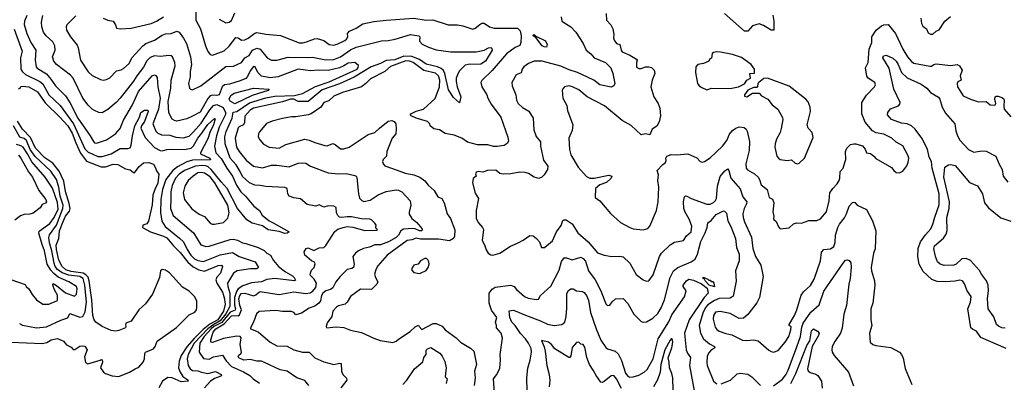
# Model space of a CAD drawing. Extents: x 1552033 to 1694788, y 811965 to 917215.
# Tile 290 of 632: x 1605464 to 1614307, y 891305 to 894558. Entities that reach past the tile are written whole.
import ezdxf

# ---------------------------------------------------------------- set-up
doc = ezdxf.new("R2010")
doc.units = 0

msp = doc.modelspace()

# ---------------------------------------------------------------- linework, layer by layer
at = {"layer": '0CON20XD'}
for points in [[(1607047.5, 894675), (1607045.6, 894555), (1607087.5, 894475), (1607132.1, 894325), (1607155, 894272), (1607175, 894247.1), (1607195, 894240.8), (1607301.3, 894278.7), (1607345, 894320), (1607405, 894397.8), (1607425, 894395.6), (1607455, 894375.5), (1607485, 894378.5), (1607517.4, 894392.6), (1607575, 894436.2), (1607595, 894443.3), (1607675, 894428), (1607807.6, 894417.6), (1607975, 894352.2), (1608008.1, 894351.9), (1608040.3, 894360.3), (1608112.7, 894387.3), (1608135, 894389.1), (1608195, 894371.4), (1608245, 894334.4), (1608281.3, 894331.3), (1608315, 894337.8), (1608385, 894371.2), (1608400.6, 894385), (1608410, 894405), (1608406.9, 894435), (1608425, 894454.6), (1608486.5, 894483.5), (1608545, 894521.9), (1608645, 894542.7), (1608755, 894554.6), (1609005, 894572.8), (1609115, 894555.3), (1609175, 894557.6), (1609312.7, 894512.7), (1609395, 894511.2), (1609443.4, 894503.4), (1609535, 894474.3), (1609555, 894481.1), (1609596.2, 894513.8), (1609615, 894526.8), (1609635, 894527.1), (1609685, 894494), (1609725, 894483.4), (1609935, 894483.3), (1609958.3, 894458.3), (1609968.9, 894415), (1609964.9, 894355.1), (1609955, 894327.9), (1609915, 894308.2), (1609835, 894252.5), (1609707.9, 894102.1), (1609615, 894013.8), (1609604.5, 893995), (1609615.6, 893955), (1609660.8, 893885), (1609667.5, 893855), (1609699.8, 893799.8), (1609785, 893682.5), (1609848.8, 893505), (1609853, 893467), (1609841.7, 893448.3), (1609815, 893430), (1609751.2, 893421.2)], [(1607255, 894564), (1607315, 894530), (1607345, 894537.1), (1607365, 894550.9), (1607395, 894619.2)], [(1610732.5, 894615), (1610735.6, 894555.6), (1610773, 894513), (1610790, 894475), (1610801.4, 894425), (1610797.1, 894395), (1610804.3, 894375), (1610824.5, 894344.5), (1610855.5, 894335), (1610865.4, 894285), (1610875, 894269.5), (1610945, 894241.5), (1611003.8, 894205), (1611010, 894195), (1611003.3, 894175), (1611005, 894131.2), (1611025, 894121.9), (1611045, 894121.4), (1611084.3, 894135.7), (1611115.7, 894135.7), (1611138.3, 894128.3), (1611163.8, 894105), (1611167.5, 894075), (1611145.7, 894015), (1611134, 893955), (1611159.2, 893865), (1611200, 893805), (1611214, 893765), (1611219.2, 893695), (1611207.8, 893642.2), (1611185.5, 893604.5), (1611143.8, 893575), (1611125, 893526.7), (1611085, 893533.8), (1611045, 893526.7), (1610955, 893608), (1610875, 893653.3), (1610716.2, 893786.2), (1610562, 893865), (1610485, 893927.8), (1610430, 893955), (1610395, 893964.3), (1610357.5, 893955), (1610341.2, 893938.8), (1610336.2, 893925), (1610342, 893855), (1610378.8, 893788.8), (1610384.2, 893745), (1610433.6, 893613.6), (1610426, 893565), (1610397.5, 893495), (1610400.8, 893395), (1610414.4, 893345), (1610479.5, 893235), (1610555, 893151.2), (1610585.5, 893135.5), (1610622.5, 893135), (1610755, 893162.9), (1610782.5, 893155), (1610777.1, 893135), (1610735, 893097.8), (1610675, 893077.5), (1610635.7, 893045), (1610633, 892963), (1610675, 892933.8), (1610770.2, 892820.2), (1610859.1, 892739.1), (1610945, 892692.5), (1610975, 892682.5), (1611065, 892674.2)], [(1612228.2, 894598.2), (1612238.2, 894545), (1612236.7, 894463.3), (1612215, 894465.7), (1612145, 894506.2), (1612105, 894520), (1612046.9, 894503.1), (1612005, 894454.6), (1611975, 894456.6), (1611795, 894615.3)], [(1605527.2, 894595), (1605505.9, 894545), (1605504.7, 894515), (1605527.8, 894435), (1605564.2, 894354.2), (1605609.4, 894285), (1605603.1, 894195), (1605611.5, 894135), (1605622, 894122), (1605705, 894071.3), (1605745, 894026.2), (1605785, 893965.5), (1605875.2, 893875.2), (1605915.5, 893815.5), (1605985.2, 893675), (1606096.9, 893516.9), (1606125.7, 893465), (1606136.2, 893455), (1606155, 893450.9), (1606245, 893479.6), (1606325, 893535.5), (1606366.7, 893583.3), (1606395, 893657.1), (1606475.9, 893794.1), (1606530, 893915), (1606655, 894054.3), (1606675, 894064.3), (1606688.3, 894058.3), (1606698.3, 894038.3), (1606704.8, 893955), (1606724.8, 893854.8), (1606712.2, 893755), (1606660.5, 893625), (1606687.7, 893557.7), (1606705, 893540), (1606736.4, 893526.4), (1606811.9, 893521.9), (1606865, 893504.7), (1606931.1, 893498.9), (1606985, 893512.7), (1607025, 893551.1), (1607095, 893630.7), (1607171.6, 893748.4), (1607205, 893788.5), (1607235, 893797), (1607291.3, 893771.3), (1607312.2, 893725), (1607313.7, 893706.3), (1607257, 893595), (1607230.3, 893515), (1607213.3, 893425), (1607224.4, 893365), (1607273.8, 893313.8), (1607323.8, 893225), (1607375.6, 893155), (1607410.8, 893075), (1607450.4, 893015), (1607492.3, 892975), (1607567.5, 892885), (1607618, 892845), (1607640.6, 892805), (1607704.1, 892754.1), (1607741.8, 892735), (1607883.3, 892655), (1607866.8, 892643.2), (1607845, 892641.2), (1607795, 892656.5), (1607695, 892674), (1607645, 892709.3), (1607552.2, 892732.2), (1607505, 892763.1), (1607421.5, 892865), (1607326.6, 893045), (1607272.5, 893102.5), (1607185, 893214.8), (1607157.4, 893237.4), (1607135, 893246.2), (1607105, 893250.3), (1607044.5, 893245), (1606943.5, 893205), (1606895, 893172.7), (1606862.3, 893135), (1606835, 893071.4), (1606821.6, 893015), (1606820.2, 892949.8), (1606818.6, 892865), (1606841.2, 892801.2), (1607023.8, 892645), (1607089.5, 892539.5), (1607134.6, 892524.6), (1607165, 892527.3), (1607355, 892586.6), (1607385, 892589.1), (1607419.7, 892579.7), (1607465, 892555.8), (1607495, 892551.2), (1607605, 892513.8), (1607658.6, 892488.6), (1607682.5, 892465), (1607715.3, 892445.3), (1607745, 892397.3), (1607790, 892345), (1607852.7, 892295), (1607915, 892260.4), (1607928.5, 892245), (1607940, 892220), (1607933.6, 892216.4), (1607756.8, 892236.8), (1607685, 892227.5), (1607635, 892205.8), (1607545, 892198.5), (1607469.4, 892170.6), (1607425, 892142.4), (1607410.4, 892119.6), (1607393.6, 892065), (1607394.4, 891995.6), (1607402.2, 891965), (1607398.6, 891951.4), (1607355, 891935.3), (1607278.2, 891841.8), (1607208.6, 891805), (1607184.5, 891785), (1607121.8, 891715), (1607081.5, 891655), (1607074.8, 891574.8), (1607115, 891518), (1607165, 891513.2), (1607206.2, 891533.8), (1607285, 891548.9), (1607317.5, 891497.5), (1607365, 891445.8), (1607475, 891398.1), (1607532.2, 891365)], [(1608061.2, 891275), (1608025, 891322), (1607952, 891345), (1607865, 891404.5), (1607805, 891417.5), (1607662.5, 891482.5), (1607635.9, 891494.1), (1607595, 891494.3), (1607535, 891510), (1607476.9, 891503.1), (1607430.8, 891525), (1607426, 891535), (1607430, 891545), (1607453.3, 891565), (1607456.2, 891575), (1607444.1, 891645), (1607454.6, 891705), (1607445, 891716.3), (1607415, 891718), (1607295, 891697.1), (1607195, 891661.4), (1607180, 891665), (1607181.4, 891685), (1607201.3, 891755), (1607225.5, 891785), (1607300.4, 891829.6), (1607365, 891901.2), (1607385, 891905.7), (1607425, 891900.8), (1607438.5, 891911.5), (1607455.2, 891955), (1607441.8, 891995), (1607432.1, 892055), (1607440.3, 892085), (1607455, 892102.5), (1607485, 892105.6), (1607565, 892081.8), (1607585, 892088.3), (1607605, 892108.8), (1607625, 892118.5), (1607735, 892100.6), (1607795, 892091.6), (1607925, 892116.5), (1608035, 892101.3), (1608072.4, 892107.6), (1608092.2, 892117.8), (1608122.4, 892155), (1608128.5, 892195), (1608110.3, 892230.3), (1608075, 892263.3), (1608074.3, 892275), (1608085, 892311.2), (1608110, 892335), (1608118, 892368), (1608113, 892383), (1608085, 892394.2), (1608025, 892446.2), (1608019.2, 892475), (1608035.8, 892504.2), (1608055, 892510.6), (1608105, 892488.9), (1608155, 892511.1), (1608195, 892513.3), (1608215, 892531.2), (1608293.4, 892656.6), (1608322.1, 892677.9), (1608368.8, 892695), (1608405, 892702.5), (1608455, 892697.5), (1608565, 892665.5), (1608675, 892670), (1608677.5, 892675), (1608667.5, 892677.5), (1608663.8, 892693.8), (1608665.5, 892715), (1608653.1, 892733.1), (1608625, 892761.4), (1608607.9, 892767.9), (1608535, 892771.2), (1608445, 892789.7), (1608405, 892791), (1608355, 892783.2), (1608337.6, 892787.6), (1608321.7, 892801.7), (1608309.1, 892825), (1608305, 892873.3), (1608285, 892885.8), (1608235, 892887.5), (1608195, 892877.5), (1608155, 892897.5), (1608124, 892886), (1608045, 892898.8), (1607985, 892950), (1607925, 892958.8), (1607885.7, 892975.7), (1607872.5, 892995), (1607865, 893042.5), (1607845, 893054), (1607675, 893061.2), (1607625, 893072.1), (1607575, 893073.8), (1607527.5, 893095), (1607465, 893150), (1607445.5, 893195.5), (1607407.4, 893255), (1607355, 893316), (1607310, 893445), (1607306.3, 893506.3), (1607320, 893555), (1607372, 893675), (1607380.8, 893729.2), (1607415, 893735.6), (1607527.4, 893812.6), (1607675, 893857.8), (1607755, 893871.5), (1607931, 893879), (1608003.2, 893896.8), (1608119.6, 893960.4), (1608245, 894001.6), (1608494.4, 894115), (1608505, 894130.8), (1608506.2, 894146.2), (1608475, 894174.7), (1608415, 894167.3), (1608375, 894145.7), (1608335, 894125.3), (1608235, 894103.1), (1608145, 894106.5), (1608075, 894099.3), (1607965, 894114.6), (1607785, 894046.8), (1607715, 894036.8), (1607635, 894052.3), (1607602.7, 894085), (1607579.2, 894135), (1607565, 894139.2), (1607535, 894099.6), (1607511.5, 894048.5), (1607495, 894032.2), (1607445, 894009.5), (1607348.6, 893981.4), (1607305, 893974.7), (1607283.6, 893955), (1607255, 893883.1), (1607235, 893877.3), (1607195, 893881.7), (1607175.5, 893874.5), (1607155, 893851.8), (1607085, 893728.9), (1607016.5, 893693.5), (1606965, 893667.5), (1606875, 893648.5), (1606853.3, 893653.3), (1606835, 893666.7), (1606803.6, 893723.6), (1606796.2, 893825), (1606820.4, 893945), (1606825.6, 894015), (1606861.1, 894145), (1606858.8, 894175), (1606836.9, 894225), (1606825, 894234.3), (1606806.4, 894236.4), (1606725, 894229.6), (1606675, 894235.4), (1606635, 894220), (1606605, 894190), (1606576.9, 894133.1), (1606515.4, 894055), (1606485, 894005.5), (1606367.7, 893855), (1606329.6, 893815), (1606255, 893751.8), (1606205, 893723.5), (1606175, 893724.4), (1606134.5, 893744.5), (1606115.4, 893755.4), (1606080.5, 893790.5), (1606032.2, 893855), (1605944.2, 894034.2), (1605920.5, 894060.5), (1605795, 894155.8), (1605771.9, 894185), (1605760, 894225), (1605781.5, 894285), (1605780.4, 894325), (1605761.2, 894361.2), (1605700.5, 894415), (1605676.4, 894445), (1605662.9, 894492.9), (1605659.5, 894535), (1605673.2, 894596.8)], [(1605967.8, 894592.2), (1605887.3, 894512.7), (1605880.8, 894495), (1605885.8, 894465), (1605920.6, 894405), (1605979.1, 894329.1), (1605990, 894305), (1606010.6, 894195), (1606080.5, 894090.5), (1606116.4, 894056.4), (1606190.9, 894020.9), (1606215, 894016), (1606245, 894020.8), (1606272.4, 894037.6), (1606335, 894100.8), (1606375, 894109.2), (1606395, 894120.8), (1606447.1, 894165), (1606471.1, 894215), (1606569.5, 894325), (1606595.8, 894345), (1606675, 894375.3), (1606745, 894420.5), (1606775, 894430.5), (1606825, 894435.6), (1606876.5, 894456.5), (1606895, 894445.7), (1606935, 894392.9), (1606963.4, 894343.4), (1606997.9, 894225), (1607007.5, 894155), (1606996.2, 894095), (1606994.4, 894045), (1606979.5, 893985), (1606988.9, 893945), (1606998, 893935), (1607015, 893930.4), (1607091.1, 893965), (1607315, 894137.3), (1607385, 894142.1), (1607455, 894174.7), (1607485.3, 894214.7), (1607525, 894238.1), (1607555.6, 894284.4), (1607595, 894303.5), (1607624.3, 894294.3), (1607688.1, 894215), (1607725, 894196.5), (1607775, 894194.5), (1607875, 894222.5), (1608050.3, 894220.3), (1608095, 894222.2), (1608215, 894198.4), (1608285, 894200.7), (1608345, 894226.3), (1608435, 894287.7), (1608485, 894310.7), (1608715, 894369.6), (1608775, 894371.3), (1608836.7, 894383.3), (1608974.5, 894425.5), (1609050.4, 894415), (1609058.3, 894405), (1609056.2, 894365), (1609078.3, 894338.3), (1609135, 894310.7), (1609205, 894288.7), (1609335, 894268.9), (1609565, 894268.9), (1609595, 894276.2)], [(1606215, 894571.8), (1606255, 894554.4), (1606304.1, 894544.1), (1606325, 894512.5), (1606335, 894482.5), (1606365, 894476), (1606465, 894483.1), (1606645, 894523.5), (1606692.5, 894545), (1606755, 894584.5)], [(1610326, 894585), (1610333.3, 894545), (1610414.3, 894495), (1610457.7, 894447.7), (1610524.3, 894345), (1610553.1, 894285), (1610592.6, 894252.6), (1610624.3, 894215), (1610725.7, 894175.7), (1610772.3, 894125), (1610792.3, 894075), (1610808.1, 893985), (1610800, 893965), (1610775, 893954.2), (1610675, 893973.8), (1610619.4, 894015), (1610564, 894044), (1610475, 894085.3), (1610399.3, 894109.3), (1610325, 894140), (1610156.2, 894186.2), (1610085, 894185.3), (1610033.9, 894166.1), (1609991.9, 894135), (1609977.5, 894115), (1609969.1, 894080.9), (1609924.3, 894065), (1609885.7, 893995), (1609888.1, 893965), (1609920, 893885), (1609927.1, 893835), (1609941.9, 893805), (1609979.5, 893769.5), (1610036.3, 893736.3), (1610075.5, 893675.5), (1610080.6, 893570.6), (1610101.7, 893511.7), (1610142.4, 893462.4), (1610142.9, 893425), (1610168, 893298), (1610208.6, 893245), (1610204.4, 893215), (1610175, 893165.8), (1610155, 893144.2), (1610125.7, 893134.3), (1610083.8, 893145), (1610035, 893177.1), (1610005, 893188.1), (1609955, 893190), (1609875, 893174.4), (1609805, 893171.9), (1609775, 893177.5), (1609739.3, 893209.3), (1609665.6, 893205.6), (1609625, 893190.8), (1609585, 893195.8), (1609565, 893190), (1609556.7, 893175), (1609562.5, 893155), (1609537.5, 893132.5), (1609530.6, 893095), (1609555, 893003.3), (1609585.7, 892955), (1609562.9, 892845), (1609564.4, 892775), (1609584.3, 892735), (1609621.4, 892695), (1609630.8, 892675), (1609616.8, 892576.8), (1609637.9, 892537.9), (1609652.5, 892492.5), (1609672.2, 892462.2), (1609695, 892447.5), (1609715, 892445.6), (1609775, 892464), (1609873.6, 892526.4), (1609935, 892552), (1609985, 892581.2), (1610045, 892622.5), (1610075, 892620), (1610106.1, 892596.1), (1610133.3, 892565), (1610150, 892515), (1610177.5, 892515), (1610249.2, 892575), (1610286, 892655), (1610328, 892712), (1610342.7, 892757.3), (1610355, 892763.8), (1610371.7, 892761.7), (1610425, 892725.8), (1610477.5, 892645), (1610568.6, 892565), (1610655, 892468), (1610715, 892446), (1610782.7, 892432.7), (1610855, 892437.1), (1610885, 892431.4), (1610943, 892373), (1611000.8, 892270.8), (1611064.5, 892224.5), (1611095, 892211.2), (1611115, 892216.2), (1611155, 892268.8), (1611211.9, 892435), (1611227.4, 892462.6), (1611305, 892536.9), (1611345, 892562), (1611425, 892578), (1611451.7, 892618.3), (1611494.5, 892655.5), (1611500, 892705), (1611478.3, 892768.3), (1611440.8, 892830.7), (1611429.6, 892865), (1611425.5, 892925), (1611435, 892970), (1611445, 892977.5), (1611455, 892975.8), (1611495, 892952.9), (1611635, 892902.1), (1611665, 892904.6), (1611695, 892918.5), (1611713.1, 892935), (1611721.5, 892955), (1611730, 893065), (1611755, 893150), (1611797.8, 893202.2), (1611825, 893218.8), (1611834.5, 893204.5), (1611852.7, 893135), (1611935, 893040), (1611958.1, 892968.1), (1611995.6, 892925), (1611992.5, 892905), (1611971.8, 892865), (1611960.4, 892815), (1611961.2, 892785), (1611975, 892746), (1612038.1, 892608.1), (1612047.8, 892505), (1612071.9, 892435), (1612119.4, 892355), (1612142.9, 892255), (1612110, 892065), (1612085, 892017.5), (1612005.3, 891914.7), (1611965, 891880.6), (1611927.4, 891877.4), (1611845, 891920.9), (1611755, 891941.5), (1611715, 891934.4), (1611696.2, 891905), (1611691.1, 891871.1), (1611710.7, 891800.7), (1611725, 891778.1), (1611745, 891764.4), (1611805, 891741.5), (1611861.4, 891731.4), (1611955, 891684), (1611995, 891679.2), (1612055.7, 891685.7), (1612095.5, 891675.5), (1612193.2, 891593.2), (1612215, 891580), (1612235, 891576.2), (1612275, 891588.8), (1612339.5, 891665), (1612370.7, 891715), (1612391.5, 891775), (1612391.7, 891801.7), (1612375.9, 891815.9), (1612374.4, 891825), (1612422.3, 891905), (1612443.6, 891955), (1612483.3, 892086.7), (1612503.9, 892116.1), (1612566.4, 892173.6), (1612599.7, 892230.3), (1612655.6, 892394.4), (1612666.4, 892473.6), (1612687.5, 892495), (1612745, 892502.2), (1612775, 892522), (1612789.4, 892560.6), (1612790.8, 892625), (1612813.1, 892695), (1612826.8, 892725), (1612870.9, 892779.1), (1612889.1, 892815), (1612914.4, 892885), (1612945, 892918.1), (1612955, 892922.5), (1612965, 892918), (1612985, 892894.4), (1613069.2, 892855), (1613122.9, 892755), (1613154.3, 892665), (1613147, 892503), (1613133.5, 892465), (1613113.1, 892335), (1613115.7, 892305), (1613143.1, 892215), (1613144.4, 892175), (1613125.8, 892015), (1613108, 891965), (1613108.8, 891865), (1613117.5, 891815), (1613096.2, 891745), (1613103.3, 891665), (1613127.5, 891645), (1613153.9, 891633.9), (1613287, 891617), (1613365, 891573.8), (1613384.1, 891554.1), (1613400.5, 891520.5), (1613417.3, 891427.3), (1613477.5, 891285)], [(1613558.9, 894571.1), (1613564, 894525), (1613575, 894501.4), (1613607.5, 894475), (1613625, 894440), (1613645, 894430), (1613665, 894430)], [(1613665, 894430), (1613694.3, 894455.7), (1613721.2, 894468.8), (1613774.5, 894545.5), (1613825, 894586.7)], [(1605414.2, 894474.2), (1605485.7, 894275), (1605471.4, 894215), (1605474.8, 894114.8), (1605490.4, 894090.4), (1605516.7, 894066.7), (1605645, 894004.8), (1605672.2, 893982.2), (1605724.9, 893884.9), (1605827.6, 893787.6), (1605946.1, 893625), (1606050.2, 893400.2), (1606079.8, 893369.8), (1606113.9, 893356.1), (1606165, 893329.6), (1606205, 893330), (1606285, 893354.1), (1606365, 893402.1), (1606435, 893402.2), (1606455, 893410), (1606466.4, 893433.6), (1606476.5, 893516.5), (1606497.8, 893605), (1606539.6, 893685), (1606552.1, 893725), (1606585, 893746.2), (1606615, 893748), (1606618.1, 893735), (1606583.9, 893645), (1606556.8, 893605), (1606553.3, 893585), (1606591.3, 893501.3), (1606675, 893411.1), (1606725, 893383.8), (1606745, 893382), (1606785.6, 893394.4), (1606822.6, 893397.4), (1606945, 893392.7), (1607003.4, 893406.6), (1607025, 893427.5), (1607063, 893495), (1607099.7, 893540.3), (1607155, 893618.5), (1607215, 893671.2), (1607218.8, 893668.8), (1607205, 893614.3), (1607172.4, 893547.6), (1607155, 893488.1), (1607088.6, 893365), (1607088.8, 893355), (1607172.1, 893315), (1607178.9, 893301.1), (1607015, 893298.3), (1606965, 893282), (1606881.6, 893238.4), (1606838.8, 893205), (1606776.3, 893125), (1606745.8, 893035), (1606731.7, 892945), (1606728, 892828), (1606740.8, 892750.8), (1606771.5, 892701.5), (1606899, 892599), (1606933.9, 892563.9), (1606967.9, 892495), (1607000.5, 892445), (1607035, 892412.1), (1607065, 892396.7), (1607115, 892389.8), (1607265, 892448.4), (1607375, 892469.1), (1607434.8, 892434.8), (1607580, 892385), (1607608.1, 892335), (1607595, 892323.4), (1607536.9, 892323.1), (1607416.2, 892303.8), (1607384.5, 892285), (1607331.9, 892195), (1607333.5, 892165), (1607351.2, 892105), (1607351.4, 891985), (1607315, 891919.2), (1607265.3, 891855), (1607207.8, 891825), (1607155.2, 891785), (1607031.8, 891655), (1606976.3, 891555), (1606967.2, 891515), (1606976.7, 891455), (1606995.8, 891425), (1607015, 891410), (1607065, 891407.5), (1607097.5, 891395), (1607155, 891385.2), (1607222.8, 891402.8), (1607274.5, 891375), (1607276.9, 891365), (1607270.5, 891359.5), (1607215, 891338.1), (1607175, 891311.9), (1607125.3, 891255)], [(1611065, 892674.2), (1611105, 892686.2), (1611125, 892706), (1611183.3, 892845), (1611198.1, 892925), (1611205.6, 893055.6), (1611194.3, 893115), (1611201.2, 893165), (1611188.8, 893205), (1611240.3, 893259.7), (1611264, 893276), (1611270, 893295), (1611266.2, 893315), (1611275, 893333.3), (1611315, 893350), (1611365, 893346.7), (1611465, 893356.2), (1611545, 893318.8), (1611575, 893286.7), (1611595, 893281.2), (1611613.9, 893286.1), (1611665, 893318.8), (1611777.1, 893422.9), (1611814.5, 893475), (1611838.8, 893531.2), (1611865, 893564.5), (1611895, 893586.2), (1611925, 893596.9), (1611969.8, 893589.8), (1611989.2, 893575), (1611998.7, 893558.7), (1612020, 893465), (1612015.3, 893384.7), (1611985.5, 893265), (1611988.6, 893225), (1612001.5, 893211.5), (1612065, 893175.6), (1612096.9, 893146.9), (1612110, 893125), (1612125, 893075.8), (1612178.8, 893035), (1612195, 892964), (1612225, 892946.7), (1612238.9, 892915), (1612227.5, 892835), (1612236.7, 892795), (1612233.3, 892775), (1612237.5, 892765), (1612258.8, 892748.8), (1612279.3, 892699.3), (1612295, 892682.5), (1612375, 892690), (1612414.2, 892725.8), (1612440, 892735), (1612486.1, 892733.9), (1612553, 892757), (1612625, 892755.7), (1612656.9, 892773.1), (1612710, 892835), (1612735, 892933.3), (1612741.4, 893005), (1612766.7, 893045), (1612807.5, 893085), (1612825.4, 893114.6), (1612831.4, 893135), (1612832, 893195), (1612860.6, 893225), (1612876, 893276), (1612884.3, 893305), (1612882.2, 893375), (1612893.8, 893406.2), (1612925, 893439.2), (1612955, 893446), (1612975, 893446), (1613035, 893425.7), (1613057.4, 893397.4), (1613070, 893365), (1613107, 893357), (1613136.7, 893335), (1613153, 893313), (1613293.6, 893233.6), (1613314.1, 893204.1), (1613335, 893188.8), (1613365, 893183.8), (1613395, 893198.8), (1613432.1, 893247.9), (1613445, 893277.5), (1613449.5, 893315), (1613445, 893336.7), (1613395, 893426.2), (1613335, 893460), (1613297.5, 893495), (1613225, 893532.5), (1613156.4, 893543.6), (1613125, 893560), (1613058.8, 893638.8), (1613029.2, 893715), (1613029.2, 893815), (1613068.3, 893881.7), (1613142.7, 893957.3), (1613149.2, 893975), (1613145, 893996.2), (1613085, 894033.1), (1613073, 894053), (1613060, 894125), (1613084, 894175), (1613094.2, 894294.2), (1613116.5, 894355), (1613118.9, 894405), (1613155.3, 894464.7), (1613205, 894504.2), (1613226.6, 894513.4), (1613265, 894514.4), (1613329.5, 894435), (1613396.8, 894295), (1613439.1, 894225), (1613475, 894183.3), (1613495, 894169.5), (1613638.8, 894141.2), (1613655, 894142), (1613673.2, 894156.8), (1613695, 894162.9), (1613825.9, 894145.9), (1613885, 894155.8), (1613905, 894145.7), (1613927.8, 894105), (1613910, 894055), (1613920, 894015), (1613889.3, 894000.7), (1613884, 893985), (1613887.5, 893955), (1613937.5, 893875), (1614003.3, 893846.7), (1614075, 893822.5), (1614145, 893823.3), (1614180, 893795), (1614215, 893790), (1614226.2, 893793.8), (1614230, 893805), (1614221.2, 893845), (1614224.1, 893865.9), (1614235, 893873.3), (1614253, 893873), (1614285, 893861.2), (1614300.5, 893850.5), (1614305.9, 893835.9), (1614302, 893782), (1614306.4, 893756.4), (1614366.6, 893686.6)], [(1610195, 894312), (1610175, 894313.5), (1610156.7, 894325), (1610099.6, 894399.6), (1610075, 894413.8), (1610075, 894420), (1610085, 894425.5), (1610101.2, 894411.2), (1610188.1, 894368.1), (1610201.4, 894335), (1610195, 894312)], [(1609595, 894276.2), (1609635, 894284.4), (1609675, 894307.3), (1609695, 894308.9), (1609705, 894300.8), (1609708.8, 894285), (1609648.9, 894185), (1609605, 894160.4), (1609492.2, 894157.8), (1609465, 894151.4), (1609412.1, 894097.9), (1609395.6, 894064.4), (1609385.7, 894035), (1609384.6, 894005), (1609393.5, 893955), (1609425.4, 893865), (1609415, 893812.5), (1609359.3, 893859.3), (1609315, 893929.1), (1609283.7, 894075), (1609271.1, 894101.1), (1609250.9, 894120.9), (1609216.3, 894136.3), (1609115, 894159.7), (1609055, 894200.4), (1608985, 894228.6), (1608915, 894229.7), (1608832.6, 894197.4), (1608755, 894191.8), (1608705, 894165.1), (1608620.6, 894135), (1608467.8, 894042.2), (1608335, 893982.2), (1608180.5, 893929.5), (1608055, 893825.3), (1607965, 893825.5), (1607925, 893844.5), (1607895, 893845.7), (1607825, 893822.8), (1607563.3, 893765), (1607535, 893745.3), (1607486.9, 893693.1), (1607482.6, 893635), (1607475, 893615.6), (1607435, 893596.8), (1607426.7, 893586.7), (1607400.7, 893495), (1607410.7, 893415), (1607433.9, 893375), (1607498, 893298), (1607565, 893243.1), (1607645, 893228.5), (1607725, 893252), (1607775, 893252.2), (1607883, 893237), (1607965, 893271.8), (1608004.6, 893274.6), (1608035, 893270), (1608075.5, 893245.5), (1608234.4, 893184.4), (1608325, 893175.5), (1608395, 893179.5), (1608475, 893160.4), (1608487.1, 893155), (1608492.5, 893142.5), (1608506.6, 892995), (1608516.9, 892956.9), (1608536.6, 892936.6), (1608555, 892928), (1608612.3, 892937.7), (1608685, 892986.1), (1608755, 893016.2), (1608845, 893031.5), (1608865, 893030), (1608895, 893014.2), (1608972.1, 892932.1), (1608978.1, 892895), (1608962.7, 892832.7), (1608963.2, 892813.2), (1608985, 892774), (1609030, 892740), (1609074.7, 892685), (1609079.1, 892670.9), (1609075.5, 892664.5), (1609055.2, 892664.8), (1609015, 892682.6), (1608995.3, 892684.7), (1608911.7, 892678.3), (1608888.2, 892665), (1608865, 892624.6), (1608845, 892605.4), (1608775.7, 892565), (1608705, 892539.3), (1608655, 892538.8), (1608605, 892516.7), (1608550.8, 892505), (1608506.3, 892483.7), (1608480, 892465), (1608455.9, 892434.1), (1608468, 892365), (1608461.2, 892335), (1608447.5, 892325), (1608405, 892316), (1608342, 892255), (1608302.4, 892207.6), (1608277.9, 892152.1), (1608255, 892136.4), (1608215, 892126.5), (1608187.1, 892105), (1608175.8, 892085), (1608165.6, 892035), (1608150, 892015), (1608115, 891988.9), (1608065, 891971.1), (1607993.8, 891925), (1607945, 891908.8), (1607925, 891932), (1607905, 891940), (1607825, 891940), (1607765, 891949.5), (1607615, 891940.8), (1607590.1, 891919.9), (1607565.2, 891844.8), (1607535.6, 891795), (1607536, 891785), (1607607.1, 891757.1), (1607714.7, 891665), (1607775, 891633.3), (1607865, 891630), (1607927.5, 891595), (1608005, 891576.4), (1608065, 891575.7), (1608085.5, 891555.5), (1608114.5, 891524.5), (1608195, 891488.5), (1608285, 891465.7), (1608335, 891477.5), (1608352.5, 891475), (1608354.5, 891404.5), (1608367.5, 891375), (1608400.7, 891340.7), (1608402, 891325), (1608348.9, 891255)], [(1611635, 893928.8), (1611655, 893933.8), (1611675, 893944), (1611845, 893942.5), (1611920, 893955), (1611975, 893984.2), (1611995, 894016.7), (1612026.4, 894033.6), (1612022.5, 894075), (1612065, 894080), (1612063.3, 894115), (1612033.8, 894155), (1611948.4, 894218.4), (1611865, 894245.6), (1611758.3, 894268.3), (1611725, 894270), (1611695, 894263.3), (1611683.3, 894255), (1611676.2, 894213.8), (1611663.9, 894206.1), (1611653.3, 894185), (1611605, 894164), (1611554.2, 894155.8), (1611537.5, 894135), (1611533.3, 894085), (1611553.3, 893985), (1611567.5, 893965), (1611589.3, 893949.3), (1611635, 893928.8)], [(1609751.2, 893421.2), (1609720.2, 893420.2), (1609670, 893435), (1609575, 893435.5), (1609485, 893458.6), (1609435.8, 893495), (1609365, 893523.6), (1609286.6, 893536.6), (1609235, 893570.8), (1609185, 893578), (1609150, 893605), (1609146.7, 893625), (1609126.7, 893645), (1609024.7, 893674.7), (1608980, 893695), (1608972.5, 893705), (1608977.5, 893715), (1609025, 893736.4), (1609092, 893755), (1609195, 893850.6), (1609234.8, 893955.2), (1609237.6, 894015), (1609225, 894053.8), (1609198.2, 894078.2), (1609092.5, 894102.5), (1608998.5, 894175), (1608965, 894186.7), (1608931.4, 894188.6), (1608795, 894139.3), (1608745, 894093.8), (1608615, 894028.5), (1608574.4, 893985), (1608534.7, 893955.3), (1608364.1, 893905.9), (1608285, 893873.6), (1608239.9, 893830.1), (1608195.3, 893814.7), (1608167.4, 893772.6), (1608083.3, 893715), (1608054.5, 893705.5), (1607945, 893688.2), (1607905, 893688.2), (1607825, 893672.1), (1607730.9, 893649.1), (1607682.2, 893627.8), (1607616.8, 893553.2), (1607608.2, 893535), (1607607.1, 893507.1), (1607619.4, 893479.4), (1607652.4, 893442.4), (1607705.3, 893415.3), (1607795, 893404.5), (1607855, 893439.1), (1608025, 893487.1), (1608065, 893478.6), (1608115, 893455.6), (1608205, 893428.6), (1608225, 893427.5), (1608277.9, 893447.9), (1608298.3, 893438.3), (1608345, 893400), (1608375, 893398.9), (1608424, 893415), (1608595, 893528.1), (1608655, 893546.9), (1608694.4, 893585.6), (1608773.1, 893646.9), (1608805, 893654.3), (1608826.7, 893645), (1608842.5, 893625), (1608846, 893575), (1608841.4, 893535), (1608808.5, 893495), (1608761.4, 893375), (1608758.6, 893335), (1608729.2, 893305), (1608721.9, 893285), (1608728.6, 893265), (1608745, 893247.5), (1608855, 893209.2), (1608925, 893181.9), (1609005, 893166), (1609057.1, 893145), (1609101.7, 893111.7), (1609133.1, 893073.1), (1609187.5, 893025), (1609220.3, 892970.3), (1609255, 892953.8), (1609277.5, 892915), (1609304.4, 892815), (1609333.1, 892775), (1609371.7, 892671.7), (1609369.5, 892615), (1609359.2, 892595), (1609325, 892573.3), (1609225, 892588.9), (1609065, 892589.1), (1609025, 892597.5), (1608985, 892583.2), (1608942.9, 892577.1), (1608765.4, 892445), (1608679.8, 892350.2), (1608664.3, 892324.3), (1608651.8, 892275), (1608659.2, 892245), (1608679.5, 892205), (1608673.1, 892186.9), (1608622.5, 892137.5), (1608525, 892141.1), (1608433.8, 892076.2), (1608405, 892022.5), (1608387.5, 892005), (1608328.7, 891991.3), (1608310, 891980), (1608277.6, 891942.4), (1608268.2, 891895), (1608225, 891838.8), (1608216, 891805), (1608220, 891795), (1608305, 891804), (1608375, 891798), (1608433.9, 891773.9), (1608533.2, 891753.2), (1608645, 891700), (1608700.3, 891680.3), (1608815, 891660.8), (1608845, 891673.1), (1608866.9, 891693.1), (1608970.6, 891759.4), (1609015, 891802.9), (1609046.4, 891816.4), (1609053.3, 891805), (1609075, 891780), (1609177.4, 891832.6), (1609205, 891833.1), (1609257.3, 891807.3), (1609286.2, 891775), (1609384, 891705), (1609422.5, 891665), (1609512.5, 891612.5), (1609542, 891585), (1609566.2, 891465), (1609548.8, 891405), (1609556.1, 891346.1), (1609545.8, 891275)], [(1614325, 891609.4), (1614097.6, 891707.6), (1614056.4, 891765), (1614020.8, 891780.8), (1614005.7, 891795), (1613981.2, 891965), (1614003.9, 892025), (1614011.1, 892075), (1613973.1, 892125), (1613948.6, 892188.6), (1613931.4, 892215), (1613905, 892222.5), (1613865, 892212.2), (1613775, 892205.5), (1613705, 892210.5), (1613656.8, 892226.8), (1613615, 892266.9), (1613579, 892299), (1613543.7, 892363.7), (1613530.7, 892435), (1613535.3, 892505), (1613556.1, 892563.9), (1613600.7, 892629.3), (1613647.1, 892682.9), (1613666, 892725), (1613682.2, 892787.8), (1613722.2, 892897.8), (1613722.4, 892995), (1613658.7, 893225), (1613653.8, 893285), (1613632.7, 893325), (1613617, 893397), (1613566.8, 893496.8), (1613507.4, 893577.4), (1613475.2, 893605.2), (1613435, 893624), (1613385, 893630.8), (1613293.7, 893663.7), (1613259.4, 893705), (1613262, 893725), (1613285, 893758.6), (1613358, 893785), (1613370.3, 893799.7), (1613373.1, 893815), (1613316.6, 893935), (1613273, 894123), (1613217.9, 894215), (1613223.1, 894235), (1613245, 894240.4), (1613305, 894212.5), (1613335, 894187.5), (1613355, 894155.5), (1613383.4, 894085), (1613435, 894035.5), (1613560.9, 893980.9), (1613612.5, 893945), (1613645, 893905.6), (1613715, 893864), (1613728.5, 893845), (1613750.8, 893775), (1613779.7, 893719.7), (1613864.3, 893625), (1613872.3, 893562.3), (1613883.1, 893525), (1613905, 893481.9), (1613985, 893394), (1614035, 893369.2), (1614105, 893382), (1614145, 893378.1), (1614232, 893335), (1614258.7, 893268.7), (1614289.2, 893215), (1614296, 893155), (1614339.5, 893099.5)], [(1612453.6, 893266.4), (1612465, 893271.2), (1612512, 893315), (1612589.5, 893500.5), (1612582, 893545), (1612546.2, 893585), (1612535.8, 893615.8), (1612567.1, 893735), (1612564.3, 893775), (1612545, 893820), (1612524, 893845), (1612375, 893961.9), (1612180, 894035), (1612148.8, 894031.2), (1612102.5, 893995), (1612092.5, 893985), (1612091.7, 893958.3), (1612085, 893950), (1612055, 893950), (1612003.8, 893925), (1611972.5, 893885), (1611975, 893872.5), (1611995, 893867.5), (1612045, 893900), (1612105, 893900), (1612126.4, 893876.4), (1612185, 893846.2), (1612223.8, 893795), (1612272, 893755), (1612315, 893680), (1612317, 893663), (1612303.1, 893583.1), (1612294.4, 893545.6), (1612260.8, 893485), (1612249.4, 893445), (1612247.1, 893415), (1612265.7, 893335), (1612279.2, 893315), (1612295, 893304.4), (1612356.4, 893296.4), (1612395, 893302), (1612430.5, 893270.5), (1612453.6, 893266.4)], [(1605453.3, 893936.7), (1605467.5, 893945), (1605475, 893960), (1605486.7, 893963.3), (1605545, 893956.2), (1605625, 893911.1), (1605691.4, 893811.4), (1605825, 893684.7), (1605895, 893606.2), (1605935, 893541.3), (1605966.8, 893455), (1606010.7, 893360.7), (1606065, 893289.1), (1606195, 893239.5), (1606235, 893238), (1606305, 893260.8), (1606345, 893259.3), (1606415, 893219.4), (1606455, 893210.6), (1606485, 893188.5), (1606495, 893185.7), (1606505, 893197.8), (1606535, 893239.6), (1606575, 893274.2), (1606625, 893276.9), (1606665, 893261.9), (1606685, 893228), (1606691.7, 893201.7), (1606712.4, 893172.4), (1606705, 893090.8), (1606677, 893035), (1606660.2, 892985), (1606653.2, 892896.8), (1606620.7, 892749.3), (1606605, 892726.2), (1606570, 892715), (1606566.2, 892695), (1606637.5, 892655), (1606755, 892617.3), (1606785, 892600.7), (1606845, 892528.4), (1606905, 892470), (1606972.9, 892382.9), (1607022.2, 892342.2), (1607072.9, 892312.9), (1607125, 892301.2), (1607247.9, 892352.1), (1607277.5, 892355), (1607286.9, 892345), (1607266.7, 892285), (1607233.2, 892246.8), (1607225.2, 892225), (1607234.2, 892195), (1607284.5, 892115), (1607301.1, 892065), (1607309.4, 892005), (1607295, 891944.4), (1607245, 891866.4), (1607173.1, 891826.8), (1607110.6, 891779.4), (1607031.2, 891698.8), (1606966.3, 891623.7), (1606915.6, 891545), (1606896.4, 891495), (1606889.4, 891435), (1606905, 891394.5), (1606928.2, 891358.2), (1606975, 891328.2), (1606978.1, 891315), (1606915, 891309.6), (1606835, 891345.2), (1606795, 891347), (1606748, 891315), (1606714.7, 891255.3)], [(1607395, 893803.8), (1607355, 893828.2), (1607345.1, 893845), (1607361.2, 893878.8), (1607391.8, 893898.2), (1607565, 893944.7), (1607704, 893935), (1607695, 893922.9), (1607552.1, 893877.9), (1607395, 893803.8)], [(1605385, 891663.8), (1605665, 891652.5), (1605707.7, 891662.3), (1605747.5, 891685), (1605805, 891698), (1605856.7, 891675), (1605885, 891640.8), (1605925, 891618.8), (1605945, 891600), (1605959.5, 891600.5), (1606005, 891628.8), (1606025, 891633.3), (1606048.3, 891628.3), (1606070, 891595), (1606047, 891533), (1606055, 891483.3), (1606075, 891471.2), (1606187, 891503), (1606195, 891510), (1606205, 891507.5), (1606206.7, 891485), (1606190, 891435), (1606217.3, 891397.3), (1606235, 891384.2), (1606295, 891364.3), (1606355, 891357.8), (1606450.6, 891395), (1606502.5, 891425), (1606535, 891441.8), (1606572.7, 891485), (1606585.4, 891515), (1606587.1, 891562.9), (1606595.3, 891574.7), (1606665, 891605.4), (1606680.8, 891625), (1606697.5, 891675), (1606873.1, 891796.9), (1606985, 891910), (1607036.2, 891933.8), (1607050.7, 891955), (1607054.7, 891974.7), (1607055.3, 892035), (1607035, 892076), (1606985, 892121.9), (1606925, 892158.8), (1606808.1, 892288.1), (1606775, 892310.8), (1606745, 892317.7), (1606729.2, 892305), (1606718.6, 892245), (1606655.4, 892095), (1606595, 892010.4), (1606568.5, 891985), (1606535, 891954.5), (1606465, 891853.8), (1606416.7, 891835), (1606413.9, 891816.1), (1606418.8, 891805), (1606414, 891795), (1606355, 891769.6), (1606325, 891764.5), (1606285, 891768.5), (1606203.4, 891805), (1606148.7, 891845), (1606133.8, 891865), (1606121.9, 891905), (1606113.3, 892045), (1606088.9, 892215), (1606077.6, 892247.6), (1606059.5, 892269.5), (1606034.4, 892284.4), (1605925, 892299.3), (1605878.2, 892315), (1605844.3, 892345), (1605815, 892402.2), (1605794, 892496), (1605792.6, 892535), (1605814.8, 892595.2), (1605822.8, 892665), (1605847.1, 892732.9), (1605875, 892796.9), (1605910.5, 892839.5), (1605915.9, 892865), (1605909.6, 892909.6), (1605875, 893016.2), (1605860.6, 893110.6), (1605818.5, 893198.5), (1605761.4, 893271.4), (1605689, 893319), (1605605, 893404.7), (1605561.2, 893501.2), (1605488.1, 893575), (1605445, 893648.7)], [(1605461.1, 891831.1), (1605488, 891818), (1605615, 891792.7), (1605705, 891801.3), (1605835, 891862.9), (1605895, 891884.4), (1605915, 891920.8), (1606005, 891890.8), (1606031.4, 891895), (1606052.8, 891937.2), (1606065.4, 892025), (1606050.6, 892175), (1606035, 892235.2), (1606005, 892254.3), (1605905, 892266.2), (1605846.7, 892286.7), (1605805, 892315.8), (1605783.6, 892345), (1605772.8, 892372.8), (1605753.2, 892485), (1605730.4, 892555), (1605724.5, 892605.5), (1605730.7, 892629.3), (1605795, 892715.6), (1605852.9, 892865), (1605853.1, 892895), (1605827.5, 892975), (1605814.5, 893055.5), (1605794.1, 893125), (1605745, 893200), (1605602.1, 893332.1), (1605558.9, 893395), (1605523.9, 893475), (1605505, 893491.9), (1605465, 893505.2), (1605408.8, 893605)], [(1605385, 892227.5), (1605513, 892183), (1605522.5, 892165), (1605547.5, 892145), (1605575, 892092.5), (1605616.2, 892045), (1605672.5, 892005), (1605725, 892005.8), (1605805, 892038.8), (1605803.5, 892086.5), (1605777.4, 892135), (1605762.2, 892177.8), (1605765, 892190), (1605795, 892174.6), (1605875, 892107.7), (1605955, 892077.5), (1605975.6, 892095), (1605979.4, 892145), (1605975, 892163.8), (1605905.8, 892205), (1605809.1, 892249.1), (1605769.7, 892279.7), (1605742.4, 892312.4), (1605710, 892365), (1605687.3, 892485), (1605665, 892542), (1605635.9, 892644.1), (1605638.1, 892661.9), (1605735, 892729.5), (1605775, 892783.2), (1605808.3, 892858.3), (1605803.2, 892916.8), (1605757.7, 893047.7), (1605691.4, 893145), (1605572.7, 893282.7), (1605534.6, 893355), (1605495, 893413.4), (1605475, 893428), (1605435, 893437.1)], [(1605453, 893343), (1605475, 893317.1), (1605543.4, 893193.4), (1605577.7, 893145), (1605635.4, 893025), (1605700, 892945), (1605704.2, 892925), (1605696.5, 892913.5), (1605665, 892900), (1605649.1, 892870.9), (1605585, 892823.3), (1605555, 892814.4), (1605505, 892811.2), (1605471.2, 892798.8), (1605421.7, 892758.3)], [(1614315, 891791.2), (1614284.1, 891794.1), (1614255, 891807.3), (1614236.5, 891825), (1614213, 891893), (1614162.9, 891965), (1614155.4, 892055.4), (1614164.2, 892125), (1614162.2, 892175), (1614148, 892215), (1614101.8, 892275), (1614085, 892309.2), (1614005, 892397.1), (1613965, 892416.9), (1613925, 892411.5), (1613875.6, 892365), (1613855, 892356.2), (1613766.2, 892353.8), (1613732, 892365), (1613708, 892385), (1613690.8, 892435), (1613674.4, 892505), (1613680.8, 892529.2), (1613760.9, 892599.1), (1613784.6, 892635), (1613794.1, 892665.9), (1613790.9, 892785), (1613812.5, 892865), (1613815.9, 892925), (1613764.5, 893145.5), (1613774.3, 893235.7), (1613805, 893256.7), (1613825, 893260), (1613865, 893250.8), (1613995, 893098.5), (1614066.9, 893066.9), (1614111.5, 892995), (1614128.2, 892915), (1614165, 892871.1), (1614275, 892780), (1614365, 892750)], [(1607193.4, 892723.4), (1607215, 892723.8), (1607295, 892738.1), (1607332.2, 892777.8), (1607346.8, 892825), (1607333.8, 892895), (1607215.9, 893095), (1607175, 893148.1), (1607125, 893182.6), (1607095, 893187.8), (1607065, 893183.2), (1607020.7, 893155), (1606977.5, 893115), (1606947.5, 893065), (1606931.1, 893005), (1606942.9, 892945), (1607011.2, 892861.2), (1607075, 892814.5), (1607123.5, 892793.5), (1607175, 892731.4), (1607193.4, 892723.4)], [(1609743.3, 890986.7), (1609718.8, 891335), (1609750, 891375), (1609777.8, 891432.2), (1609782.9, 891505), (1609778.6, 891555), (1609800.3, 891699.7), (1609788.5, 891745), (1609747.5, 891795), (1609747.5, 891815), (1609736.2, 891845), (1609748.5, 891885), (1609702.7, 891952.7), (1609681.5, 892015), (1609681.2, 892105), (1609708.3, 892141.8), (1609735, 892157.2), (1609875, 892175.6), (1609904, 892165), (1609926.7, 892136.7), (1609997.5, 892075), (1610029.7, 892060.3), (1610105, 892046.7), (1610125, 892051.4), (1610142, 892085), (1610235, 892166), (1610309.8, 892310.2), (1610331.7, 892388.3), (1610355, 892423.1), (1610375, 892423.1), (1610425, 892404.6), (1610505, 892426.4), (1610525, 892416.4), (1610545, 892393.1), (1610574.1, 892304.1), (1610632.1, 892225), (1610683.6, 892125), (1610729.7, 892009.7), (1610742.7, 891992.7), (1610765, 891997.5), (1610785, 892026.7), (1610815, 892053.3), (1610885, 892056.2), (1610925, 892011.2), (1610979.4, 891915), (1611045, 891850.8), (1611065, 891844), (1611095, 891848.6), (1611149.8, 891880.2), (1611195, 891922.2), (1611225, 891974.2), (1611254.5, 892045), (1611306.9, 892245), (1611336.1, 892303.9), (1611375.9, 892334.1), (1611495, 892385.3), (1611530.2, 892409.8), (1611550.7, 892455), (1611582.2, 892567.8), (1611621.8, 892645), (1611638.7, 892695), (1611643.8, 892735), (1611675, 892755.7), (1611720.8, 892809.2), (1611785, 892842.2), (1611795, 892840), (1611811.6, 892821.6), (1611824.6, 892755), (1611852.3, 892702.3), (1611894, 892595), (1611903.2, 892513.2), (1611925, 892455.8), (1611927.5, 892395), (1611894.3, 892305), (1611898.3, 892211.7), (1611872.9, 892077.1), (1611845, 892061.2), (1611745, 892056.2), (1611705, 892039.5), (1611645, 892001), (1611622.9, 891975), (1611600.4, 891925), (1611568.2, 891815), (1611577.5, 891745), (1611605, 891695.6), (1611659.9, 891649.9), (1611703.8, 891625), (1611708.8, 891615), (1611670.9, 891589.1), (1611650.9, 891565), (1611640, 891535), (1611634.6, 891485), (1611637.9, 891455), (1611695, 891314), (1611725, 891290)], [(1609055, 892280), (1609065, 892283.3), (1609115, 892307.5), (1609133.9, 892336.1), (1609142, 892365), (1609140, 892385), (1609131.2, 892405), (1609116.7, 892415), (1609103.3, 892415), (1609065, 892393.8), (1609043.8, 892366.2), (1609005, 892356.7), (1608988.3, 892331.7), (1608983.8, 892315), (1609005, 892290.8), (1609055, 892280)], [(1612235, 891274.7), (1612315, 891332.3), (1612345, 891371.2), (1612367, 891415), (1612445, 891623.3), (1612475.7, 891715), (1612489.3, 891800.7), (1612501.1, 891835), (1612571.1, 891935), (1612645, 892000.9), (1612686.5, 892123.4), (1612859.2, 892375), (1612880.7, 892399.3), (1612895, 892403.3), (1612915, 892396.7), (1612927.8, 892377.8), (1612931.5, 892338.5), (1612923.3, 892235), (1612910, 892185), (1612890.8, 891995), (1612866.2, 891915), (1612850.5, 891789.5), (1612836.4, 891745), (1612785, 891672), (1612762, 891625), (1612757.5, 891595), (1612761.4, 891575), (1612780, 891545), (1612906.9, 891395), (1612953, 891273)], [(1610020.9, 891220.9), (1610017.5, 891345), (1610028.8, 891431.2), (1610050, 891505), (1610061.2, 891575), (1610057.2, 891607.2), (1610034.7, 891654.7), (1610007.1, 891695), (1609961.5, 891741.5), (1609915.2, 891815.2), (1609885.4, 891845), (1609867.5, 891885), (1609861.2, 891945), (1609895, 891951.9), (1609915, 891946.4), (1610005.8, 891905.8), (1610142.9, 891857.1), (1610205, 891825.5), (1610265, 891815.5), (1610333.3, 891825), (1610358.9, 891845), (1610371.3, 891895), (1610378.7, 891971.3), (1610377.9, 892102.1), (1610392.6, 892127.4), (1610415, 892144.2), (1610435, 892142.5), (1610465, 892124.4), (1610515, 892121.1), (1610535, 892109.4), (1610555, 892084.4), (1610572.1, 892042.1), (1610589.8, 891929.8), (1610642.5, 891785), (1610684.1, 891684.1), (1610727.9, 891617.9), (1610745, 891605.5), (1610813.3, 891583.2), (1610839.9, 891559.9), (1610869.8, 891499.8), (1610905, 891385.7), (1610925, 891358.9), (1610945, 891350), (1610975, 891353.8), (1611025, 891370), (1611074.2, 891395), (1611100.2, 891419.8), (1611152.5, 891515), (1611199.7, 891695), (1611295, 891847.5), (1611320.3, 891909.7), (1611435, 892072.5), (1611449.1, 892125), (1611422.9, 892165), (1611424.3, 892175), (1611451.9, 892215), (1611475, 892228.8), (1611515, 892222), (1611587.6, 892187.6), (1611638.7, 892148.7), (1611647.1, 892105), (1611613, 892067), (1611477.1, 891865), (1611436, 891745), (1611450.5, 891595), (1611460.6, 891565), (1611488, 891528), (1611481.2, 891455), (1611524.6, 891214.6)], [(1611705, 892162.5), (1611657.5, 892175), (1611620, 892215), (1611612.5, 892232.5), (1611603.8, 892235), (1611601.7, 892248.3), (1611645, 892230), (1611655, 892220), (1611665, 892220), (1611675, 892210), (1611688.3, 892208.3), (1611700, 892195), (1611705, 892162.5)], [(1612390, 891295), (1612436, 891385), (1612534.7, 891635), (1612561.7, 891678.3), (1612575, 891767.5), (1612595, 891784), (1612630, 891765), (1612645.8, 891745), (1612640, 891725), (1612583.1, 891626.9), (1612538.5, 891425), (1612545, 891409.2), (1612562.4, 891392.4), (1612615, 891377.5), (1612631.2, 891365), (1612666.2, 891315), (1612672.3, 891252.3)], [(1611333.3, 891235), (1611329.2, 891345), (1611322.1, 891385), (1611301.5, 891435), (1611298.2, 891485), (1611288.2, 891525), (1611320.7, 891615), (1611329.6, 891665), (1611325, 891696), (1611315, 891694.3), (1611305, 891682.9), (1611257.2, 891595), (1611223, 891465), (1611215.1, 891394.9), (1611192.9, 891327.1), (1611156.2, 891265)], [(1608905.2, 891284.8), (1608940.8, 891325), (1609010.4, 891425), (1609085, 891488.6), (1609092.9, 891527.1), (1609114.6, 891555), (1609115.5, 891594.5), (1609125.8, 891605), (1609157.3, 891617.3), (1609236.5, 891566.5), (1609259.9, 891539.9), (1609282.6, 891492.6), (1609294.6, 891435), (1609284.4, 891355), (1609302.5, 891335), (1609295.6, 891295)], [(1610867.9, 891247.9), (1610825, 891335.7), (1610800, 891365), (1610775, 891363.1), (1610715, 891313.1), (1610695, 891304.2), (1610685, 891306), (1610641.4, 891365), (1610615.7, 891415), (1610580.6, 891465), (1610557.1, 891527.1), (1610540.6, 891620.6), (1610525, 891643.3), (1610505, 891646), (1610485, 891664), (1610465, 891661.2), (1610425, 891616.7), (1610415, 891542.5), (1610405, 891528.8), (1610395, 891526.2), (1610270.8, 891605), (1610240, 891645), (1610214.1, 891664.1), (1610150.8, 891679.2), (1610174.1, 891624.1), (1610183.8, 891585), (1610198.2, 891455), (1610219.6, 891375), (1610226.1, 891323.9), (1610218.5, 891265)], [(1607532.2, 891365), (1607560.5, 891335), (1607616.9, 891296.9)], [(1611765, 891291.9), (1611847.5, 891325), (1611908.9, 891381.1), (1611934.6, 891385.4), (1612005, 891378.9), (1612039.2, 891355), (1612117.2, 891277.2)]]:
    msp.add_lwpolyline(points, dxfattribs=at)

doc.saveas('drawing.dxf')
